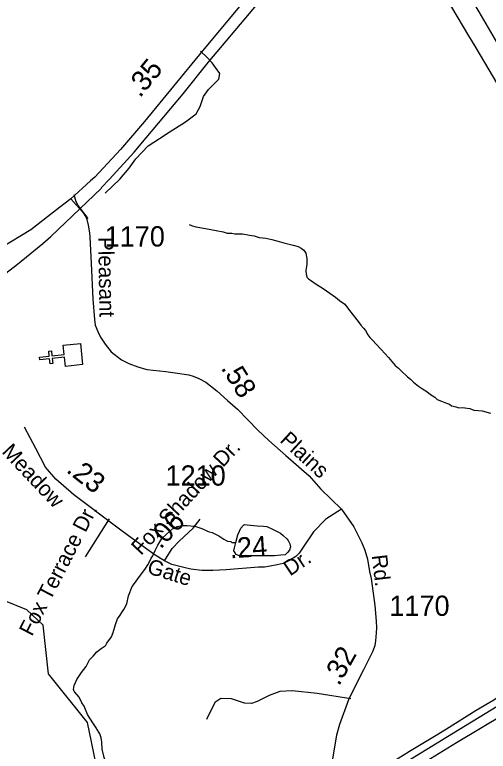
# Model space of a CAD drawing. Extents: x 2001466 to 2224147, y 644118 to 847247.
# Drawn here: x 2033393 to 2036316, y 707395 to 711939 of the extents above; entities that cross this region are included whole.
import ezdxf

# ---------------------------------------------------------------- set-up
doc = ezdxf.new("R2010")
doc.units = 0
for name, color, linetype in [('Exist Cultural Church CELL', 7, 'Continuous'), ('Exist Hydrographic Creek Single Shore', 7, 'Continuous'), ('Exist Hydrographic Misc Water Feature', 7, 'Continuous'), ('Exist Railroad Mainline', 7, 'Continuous'), ('Exist Road Non-System Type 51', 7, 'Continuous'), ('Exist Road Non-System Type 51 Label', 7, 'Continuous'), ('Exist Road Primary US Divided Attributed', 7, 'Continuous'), ('Exist Road Secondary Mileage Hundredths English Label', 7, 'Continuous'), ('Exist Road Secondary Type 51 Attributed', 7, 'Continuous'), ('Exist Road Secondary Type 51 Label', 7, 'Continuous'), ('Exist Road Secondary Type 51 Number Label', 7, 'Continuous'), ('Prop Road Primary Interstate Projected', 7, 'Continuous')]:
    doc.layers.add(name, color=color, linetype=linetype)

msp = doc.modelspace()

# ---------------------------------------------------------------- linework, layer by layer
at = {"layer": 'Exist Cultural Church CELL'}
msp.add_lwpolyline([(2033705.8, 709769.6), (2033699.7, 709826.2), (2033624, 709818.2), (2033627.3, 709786.4), (2033611.4, 709784.7), (2033608.1, 709816.6), (2033548.3, 709810.3), (2033546.6, 709826.2), (2033606.4, 709832.5), (2033603.1, 709864.3), (2033619, 709866), (2033622.3, 709834.2), (2033698, 709842.1), (2033692.2, 709899.5), (2033798, 709910.6), (2033811.6, 709780.7)], close=True, dxfattribs=at)
at = {"layer": 'Exist Hydrographic Creek Single Shore'}
msp.add_lwpolyline([(2034034.6, 707014.7), (2034009.6, 707123.5), (2033892.7, 707322.8), (2033842.7, 707573.1), (2033601.8, 707873.3), (2033567.7, 708172.6), (2033467.7, 708266.5), (2033325.8, 708325.1), (2033025.8, 708196.7), (2032934.7, 708116.6), (2032401.6, 707897.8)], dxfattribs=at)
at = {"layer": 'Exist Hydrographic Misc Water Feature'}
for points in [[(2034468.7, 710645.9), (2034484.7, 710639.9), (2034510.8, 710629.9), (2034570.9, 710619.9), (2034636.7, 710607.9), (2034678.7, 710600), (2034704.8, 710592.1), (2034732.8, 710592.1), (2034750.7, 710588.1), (2034772.8, 710588.1), (2034782.7, 710588.1), (2034798.7, 710588.1), (2034842.8, 710580.2), (2034870.8, 710574.2), (2034900.8, 710564.2), (2034942.8, 710560.2), (2034980.8, 710552.2), (2035010.7, 710544.2), (2035054.8, 710532.3), (2035110.8, 710518.3), (2035142.7, 710508.3), (2035160.8, 710498.3), (2035176.8, 710486.3), (2035188.7, 710468.4), (2035196.7, 710434.4), (2035196.7, 710398.3), (2035192.8, 710376.3), (2035188.9, 710358.3), (2035190.9, 710340.4), (2035196.9, 710320.4), (2035206.9, 710310.4), (2035218.8, 710302.4), (2035252.9, 710276.4), (2035296.9, 710250.5), (2035338.8, 710220.5), (2035372.8, 710196.6), (2035396.8, 710176.6), (2035430.8, 710152.5), (2035452.8, 710122.5), (2035482.9, 710086.6), (2035513.1, 710046.6), (2035529.1, 710024.6), (2035545.1, 710004.7), (2035557, 709990.7), (2035572.9, 709964.6), (2035585, 709948.6), (2035588.9, 709942.7), (2035599, 709932.7), (2035655, 709874.7), (2035700.9, 709824.7), (2035741.1, 709774.8), (2035761.2, 709758.8), (2035779, 709742.8), (2035817.2, 709704.8), (2035835, 709690.8), (2035855.1, 709672.9), (2035885, 709646.9), (2035909, 709630.9), (2035937.1, 709614.9), (2035959.1, 709596.9), (2035985.1, 709578.9), (2036001.1, 709565), (2036027.1, 709555), (2036057.1, 709543), (2036077.2, 709537), (2036089.1, 709527.1), (2036099.1, 709523.1), (2036115.1, 709519.1), (2036133.1, 709513.1), (2036155.1, 709515.1), (2036201, 709509.1), (2036227.1, 709499.1), (2036277.1, 709495.1), (2036329.2, 709481.2)], [(2034757.9, 708682.4), (2034769.8, 708730.3), (2034779.8, 708752.4), (2034787.8, 708770.3), (2034805.6, 708790.4), (2034813.6, 708794.4), (2034827.8, 708792.4), (2034889.7, 708786.4), (2034927.6, 708784.5), (2034949.8, 708782.5), (2034983.6, 708764.5), (2035033.7, 708740.5), (2035049.7, 708726.5), (2035071.8, 708704.5), (2035079.8, 708694.6), (2035091.7, 708674.6), (2035095.8, 708656.5), (2035089.8, 708634.6), (2035075.9, 708620.5), (2035061.8, 708606.5), (2035035.9, 708604.5), (2034995.7, 708600.5), (2034963.7, 708600.5), (2034917.8, 708600.5), (2034887.9, 708600.5), (2034847.9, 708600.4), (2034817.7, 708602.4), (2034785.8, 708600.4), (2034773.9, 708602.4), (2034759.9, 708608.4), (2034753.8, 708618.4), (2034745.8, 708632.3), (2034749.9, 708650.4), (2034757.9, 708682.4)], [(2033764.4, 707759.9), (2033760.6, 707764.5), (2033756.4, 707775.9), (2033760.5, 707799.9), (2033776.5, 707837.9), (2033804.4, 707879.9), (2033834.5, 707917.9), (2033854.4, 707958), (2033876.3, 707981.9), (2033900.3, 708007.9), (2033926.4, 708027.9), (2033950.4, 708046), (2033956.3, 708050), (2033962.3, 708062), (2033990.4, 708100), (2034000.2, 708128), (2034014.1, 708176), (2034028.3, 708212), (2034044.3, 708234), (2034054.1, 708250), (2034066.2, 708270), (2034084.3, 708304), (2034096.2, 708354), (2034118.1, 708412), (2034138, 708438), (2034156, 708464), (2034196, 708516.1), (2034213.9, 708546), (2034228, 708572), (2034236, 708586.1), (2034246.1, 708600.1), (2034260, 708634.1), (2034276, 708666.1), (2034301.8, 708708.1), (2034329.9, 708734.1), (2034347.8, 708750.1), (2034365.8, 708768.1), (2034395.7, 708782.2), (2034425.9, 708788.2), (2034457.9, 708788.2), (2034503.8, 708784.2), (2034547.9, 708770.2), (2034581.9, 708752.3), (2034593.8, 708748.3), (2034611.9, 708744.3), (2034651.9, 708724.3), (2034683.8, 708704.3), (2034705.8, 708690.3), (2034725.9, 708688.3), (2034733.9, 708682.4), (2034757.9, 708682.4)], [(2034090.8, 706998.2), (2034094.9, 707014.2), (2034094.7, 707044.2), (2034078.7, 707096.2), (2034060.9, 707138.2), (2034044.7, 707168.1), (2034034.9, 707192.1), (2034022.8, 707220.1), (2034000.6, 707260.2), (2033980.7, 707284.1), (2033954.7, 707326.1), (2033944.6, 707356.1), (2033932.7, 707408), (2033930.7, 707450.1), (2033926.6, 707478.1), (2033918.6, 707502), (2033894.6, 707540), (2033874.5, 707570), (2033842.5, 707622), (2033820.6, 707674), (2033806.6, 707693.9), (2033790.6, 707727.9), (2033764.4, 707759.9)]]:
    msp.add_lwpolyline(points, dxfattribs=at)
at = {"layer": 'Exist Railroad Mainline'}
for points in [[(2033925.8, 710871.5), (2033978.2, 710925.6), (2034129.3, 711091.9), (2034203.9, 711178.8), (2034432.2, 711451.1), (2034587.6, 711644.7), (2034785.8, 711881.2), (2035037, 712181.6)], [(2030913.5, 709050.1), (2031089.8, 709135.2), (2031501.1, 709324.6), (2031904.1, 709513.4), (2032081.1, 709596.3), (2032267.8, 709682.8), (2032335, 709715.7), (2032472.4, 709785.8), (2032726.2, 709925), (2032959.5, 710064), (2033156.9, 710207.5), (2033410.1, 710400.2), (2033567, 710527.8), (2033616.5, 710570.9), (2033928.4, 710869.6)]]:
    msp.add_lwpolyline(points, dxfattribs=at)
at = {"layer": 'Exist Road Non-System Type 51'}
for p, q in [((2034580.7, 711676.1), (2034540.4, 711713.7)), ((2033974.9, 708829.7), (2033828, 708593.7))]:
    msp.add_line(p, q, dxfattribs=at)
for points in [[(2034632.8, 711612.8), (2034611, 711643.6), (2034580.7, 711676.1)], [(2033952.2, 710837.9), (2034041.3, 710923.9), (2034099.8, 710993.3), (2034140.9, 711049.6), (2034216.7, 711129.8), (2034286.1, 711175.3), (2034346.7, 711214.4), (2034446.4, 711279.4), (2034513.5, 711327.1), (2034537.3, 711372.6), (2034559, 711435.5), (2034589.3, 711478.8), (2034628.3, 711517.9), (2034652.2, 711541.7), (2034658.6, 711576.8), (2034632.8, 711612.8)], [(2033846.9, 710683.1), (2033784.4, 710762.4), (2033771.4, 710785.6), (2033759, 710828.4)], [(2035467.2, 707719.2), (2035259.9, 707751.7), (2035104.6, 707766.6), (2035030, 707763.6), (2034964.3, 707739.7), (2034890.2, 707702.3), (2034853.4, 707690.1), (2034810.6, 707692.1), (2034731.3, 707718.8), (2034665.8, 707720.7), (2034629, 707696.2), (2034576, 707590.1)]]:
    msp.add_lwpolyline(points, dxfattribs=at)
at = {"layer": 'Exist Road Primary US Divided Attributed'}
for points in [[(2041784.9, 710974.4), (2041006, 710501), (2040140.8, 709965.7), (2039916.7, 709831.1), (2038483.2, 708953.9), (2037738.9, 708505.5), (2036370, 707671.6), (2036064.1, 707484), (2035363, 707054.6), (2035033.2, 706856.6), (2034526.8, 706546.5), (2034180.4, 706335.9), (2034078.5, 706273.7), (2033238.1, 705771.9), (2032325.9, 705207.3), (2032006.9, 705009.2), (2031643.9, 704789.8), (2031075.2, 704437.4), (2030930, 704350.5), (2030580.5, 704141.3), (2030096.2, 703843.4), (2029941.4, 703750), (2029697.3, 703597.2), (2029594.3, 703535.4)], [(2029890.3, 703646.9), (2030084.6, 703766.7), (2030148.3, 703802.5), (2030605.7, 704080.8), (2030988.3, 704315.8), (2031682.6, 704740), (2032045, 704961.9), (2032346.1, 705143.5), (2033300.8, 705732.8), (2033980.2, 706145.7), (2034197.5, 706277.3), (2034581.6, 706511.5), (2035075.6, 706809.9), (2035370.1, 706988.2), (2036119.8, 707449.3), (2036415.2, 707626.4), (2037936.4, 708557.7), (2038517.7, 708914.7), (2039676.5, 709614.4), (2039953.3, 709782.7), (2040140.8, 709896.9), (2040858.9, 710340.3), (2041112, 710494.2), (2041820.6, 710921.9)]]:
    msp.add_lwpolyline(points, dxfattribs=at)
at = {"layer": 'Exist Road Secondary Type 51 Attributed'}
for points in [[(2035049.4, 712313.9), (2034966.4, 712214.9), (2034551.2, 711717.3), (2034193.5, 711280.9), (2034045.1, 711106.9), (2033886.8, 710936.7), (2033860.5, 710913.5), (2033738.9, 710804.2)], [(2033738.9, 710804.2), (2033669, 710749.2), (2033493.1, 710611.9), (2033309.6, 710501.8), (2033038.4, 710370.1), (2032689.4, 710239.1), (2032298.9, 710099.4), (2031915.3, 709968.5), (2031863.3, 709951.2), (2031368.2, 709780.7), (2031088.9, 709685.5), (2030961.5, 709643.1), (2030743.7, 709570.2)], [(2033738.9, 710804.2), (2033771.7, 710767.4), (2033795.4, 710742.2)], [(2033795.4, 710742.2), (2033817.8, 710714.6), (2033826.4, 710701.1), (2033832.1, 710691.9), (2033838.6, 710676), (2033846.8, 710640.7), (2033854.5, 710594.4), (2033856.9, 710566.2), (2033863.9, 710405), (2033876, 710185.7), (2033884.9, 710058.6), (2033890.3, 710024), (2033906.3, 709984), (2033922.3, 709949.4), (2033951.6, 709906.7), (2033988.9, 709860.1), (2034051.6, 709810.8), (2034096.9, 709788.1), (2034152.9, 709766.8), (2034207.5, 709750.7), (2034324.9, 709737.7), (2034383.6, 709730.4), (2034467, 709718.2), (2034493.5, 709708.4), (2034528.4, 709695.6), (2034572.3, 709671.8), (2034640.1, 709618.7), (2034706.1, 709558.2), (2034768.4, 709505.1), (2034832.5, 709439.2), (2034893, 709376.9), (2034961.4, 709311.6), (2035066.2, 709218.8), (2035209.8, 709094.5), (2035283.2, 709011.9), (2035409.7, 708889.3)], [(2034317.6, 708569.5), (2034259, 708605.3), (2034222.1, 708631.1), (2034094.8, 708723.6), (2034040.1, 708765.3), (2033757.4, 708976.1), (2033647.5, 709072.9), (2033583.7, 709148), (2033523.1, 709262.9), (2033452.9, 709395.4)], [(2035409.7, 708889.3), (2035314, 708827.1), (2035237.4, 708748.8), (2035173.6, 708654.6), (2035148.3, 708617.4), (2035127, 708596.2), (2035088.1, 708571.8), (2035049.3, 708553.6), (2035012.5, 708544.9), (2034968.9, 708537.2), (2034934.5, 708531.4), (2034897.6, 708530), (2034697.1, 708514.5), (2034616.1, 708510.2), (2034546.9, 708510.2), (2034479.3, 708518.3), (2034445.5, 708526.2), (2034363.4, 708546.6), (2034317.6, 708569.5)], [(2035409.7, 708889.3), (2035485.2, 708778.8), (2035535.4, 708680.6), (2035554.7, 708635.8), (2035570.2, 708580), (2035583.3, 708503.3), (2035592.6, 708459.9), (2035616.3, 708294.6), (2035624.4, 708197.2), (2035626, 708155.4), (2035624.4, 708126), (2035619.8, 708076.4), (2035616, 708047.8), (2035602.4, 708011.6), (2035546.5, 707897.9), (2035486.6, 707779.5), (2035453.4, 707711.4), (2035398.5, 707560.1), (2035379.5, 707493.6), (2035363.8, 707410.1), (2035332.3, 707208.9)], [(2034317.6, 708569.5), (2034365.4, 708645), (2034407.7, 708691.3), (2034495.2, 708770.8), (2034537, 708826.5)]]:
    msp.add_lwpolyline(points, dxfattribs=at)
at = {"layer": 'Prop Road Primary Interstate Projected'}
for points in [[(2037192.5, 710351.4), (2037109.1, 710496.5), (2036963.1, 710764.4), (2036831.6, 710983.1), (2036732.8, 711151.7), (2036668.9, 711260.1), (2036567.1, 711428.6), (2036374.8, 711759.6), (2036259, 711956.4), (2036026.8, 712347.5), (2035832.1, 712682.8), (2035691.2, 712928.3), (2035629.2, 713035.4)], [(2035547.9, 712928), (2035617.9, 712798.3), (2035684.2, 712680.7), (2035735.8, 712596.7), (2035930.8, 712269.3), (2036021, 712114.3), (2036089.1, 711986.9), (2036193.7, 711808.2), (2036233.4, 711745.2), (2036593.7, 711137.2), (2036847.9, 710701.2), (2037022.6, 710397.9), (2037161.6, 710169.8)], [(2036514.2, 707823.5), (2036479.1, 707802), (2036350, 707709.7), (2036241.6, 707645.9), (2036058.4, 707531.1), (2035993.2, 707492.9), (2035830.1, 707393), (2035790.9, 707369.2), (2035682.7, 707303.2), (2035661.7, 707290.3), (2035568.9, 707233.6), (2035493.7, 707187.6), (2035443.5, 707156.4), (2035412, 707136.1), (2035352.4, 707099.6), (2035299.6, 707064.4), (2035232, 707020.1), (2035182, 706985), (2035132.1, 706949.3), (2035022.9, 706872.6), (2034929.6, 706807.1), (2034848.1, 706743.9)]]:
    msp.add_lwpolyline(points, dxfattribs=at)

# ---------------------------------------------------------------- texts
at = {"layer": 'Exist Road Non-System Type 51 Label'}
msp.add_text('Fox Terrace Dr.', height=95, rotation=62.71, dxfattribs=at).set_placement((2033499.4, 708099.4))
at = {"layer": 'Exist Road Secondary Mileage Hundredths English Label'}
for s, rotation, p in [('.35', 50.6778, (2034166.1, 711422.3)), ('.58', 302.0728, (2034662.4, 709759.6)), ('.23', 321.9898, (2033705.1, 709121.5)), ('.06', 46.9856, (2034293, 708637.1)), ('.24', 3.6537, (2034722.9, 708585)), ('.32', 60.8221, (2035394.1, 707792.7))]:
    msp.add_text(s, height=125, rotation=rotation, dxfattribs=at).set_placement(p)
at = {"layer": 'Exist Road Secondary Type 51 Label'}
for s, rotation, p in [('Pleasant', 270.9934, (2033907.9, 710567.2)), ('Plains', 317.2413, (2035023.9, 709307.6)), ('Meadow', 313.3516, (2033308.2, 709238.2)), ('Fox Shadow Dr.', 46.9861, (2034171.9, 708599.8)), ('Gate', 342.6392, (2034204.3, 708495)), ('Dr.', 33.701, (2035092, 708472.7)), ('Rd.', 276.7227, (2035596.1, 708603.3))]:
    msp.add_text(s, height=95, rotation=rotation, dxfattribs=at).set_placement(p)
at = {"layer": 'Exist Road Secondary Type 51 Number Label'}
for s, p in [('1170', (2033947.9, 710509.2)), ('1210', (2034323.5, 709033.8)), ('1170', (2035705.3, 708230.1))]:
    msp.add_text(s, height=125, dxfattribs=at).set_placement(p)

doc.saveas('drawing.dxf')
